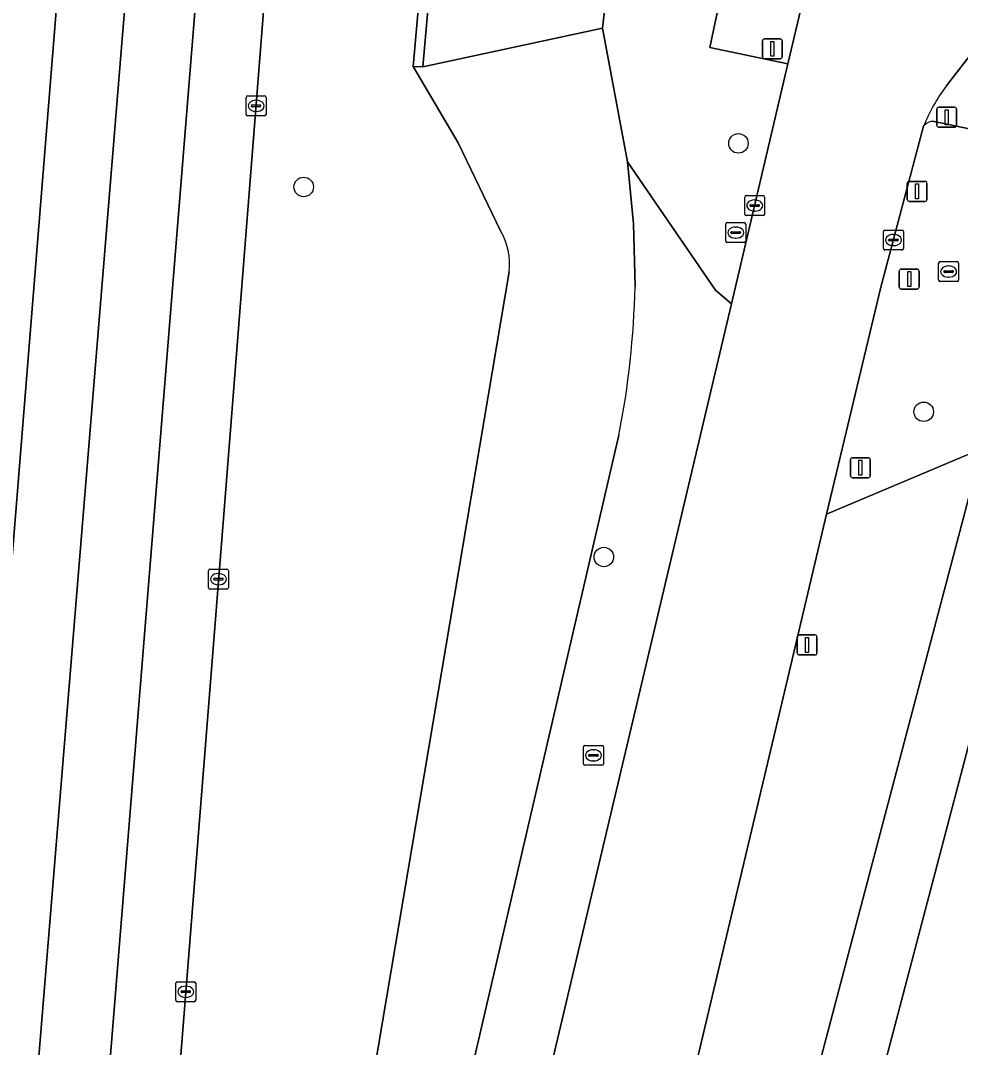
# Model space of a CAD drawing. Extents: x 161848 to 162726, y 385382 to 386521.
# Drawn here: x 161936.3 to 161983.4, y 386435.2 to 386486.7 of the extents above; entities that cross this region are included whole.
import ezdxf

# ---------------------------------------------------------------- set-up
doc = ezdxf.new("R2010")
doc.units = 0
for name, color, linetype in [('IMGEO_Berm_groen', 7, 'Continuous'), ('IMGEO_Boom', 7, 'Continuous'), ('IMGEO_Fietspad_gesloten', 7, 'Continuous'), ('IMGEO_Kolk', 7, 'Continuous'), ('IMGEO_Lichtmast', 7, 'Continuous'), ('IMGEO_Rijbaan_regionaal_gesloten', 7, 'Continuous'), ('IMGEO_Rioolput', 7, 'Continuous'), ('IMGEO_Terreindeel_open', 7, 'Continuous'), ('IMGEO_Verkeersbordpaal', 7, 'Continuous'), ('IMGEO_Verkeerseiland_groen', 7, 'Continuous'), ('IMGEO_Verkeersregelinstallatiepaal', 7, 'Continuous'), ('IMGEO_Voetpad_open', 7, 'Continuous')]:
    doc.layers.add(name, color=color, linetype=linetype)

msp = doc.modelspace()

# ---------------------------------------------------------------- linework, layer by layer
at = {"layer": 'IMGEO_Berm_groen'}
for points in [[(161930.964, 386399.61), (161938.201, 386489.33)], [(161948.574, 386488.924), (161946.516, 386462.814), (161941.332, 386397.609)], [(161960.321, 386476.204), (161958.194, 386480.619), (161955.935, 386484.434), (161956.307, 386488.619)], [(161967.062, 386473.406), (161966.984, 386476.542), (161966.688, 386479.665), (161965.427, 386486.368), (161956.426, 386484.426), (161955.935, 386484.434), (161958.194, 386480.619), (161960.321, 386476.204)], [(161981.53, 386481.442), (161979.391, 386473.37), (161977.354, 386464.906), (161976.663, 386461.982), (161984.423, 386465.258), (161986.853, 386474.659)], [(161987.804, 386480.487), (161982.066, 386481.675)], [(161936.869, 386324.951), (161954.689, 386399.739), (161971.905, 386472.535), (161971.093, 386473.223), (161966.688, 386479.665), (161966.984, 386476.542), (161967.062, 386473.406)], [(161994.335, 386477.907), (161991.223, 386478.677), (161973.968, 386413.035), (161980.695, 386412.574), (161986.765, 386432.778), (161991.352, 386448.043), (161995.978, 386463.441)], [(161960.746, 386474.143), (161941.467, 386359.87), (161949.515, 386393.769), (161966.252, 386465.949)], [(161966.252, 386465.949), (161949.515, 386393.769), (161941.467, 386359.87), (161960.746, 386474.143)]]:
    msp.add_lwpolyline(points, dxfattribs=at)
msp.add_lwpolyline([(161983.512, 386461.754), (161984.423, 386465.258), (161976.663, 386461.982), (161974.573, 386453.141), (161961.777, 386399.176), (161956.546, 386377.133), (161959.624, 386370.394), (161966.822, 386398.422)], close=True, dxfattribs=at)
for centre, radius, start, end in [((161981.986, 386481.127), 0.554, 81.6689, 145.3204), ((161957.466, 386474.541), 3.304, 353.0841, 30.2192), ((161957.466, 386474.541), 3.304, 353.0841, 30.2192), ((161923.298, 386474.387), 43.775, 348.8859, 358.7155), ((161923.298, 386474.387), 43.775, 348.8859, 358.7155)]:
    msp.add_arc(centre, radius, start, end, dxfattribs=at)
at = {"layer": 'IMGEO_Boom'}
for centre in [(161972.245, 386480.584), (161950.448, 386478.399), (161981.534, 386467.119), (161965.495, 386459.833)]:
    msp.add_circle(centre, 0.489, dxfattribs=at)
at = {"layer": 'IMGEO_Fietspad_gesloten'}
for points in [[(161996.625, 386484.359), (161989.548, 386484.976), (161988.198, 386479.98), (161986.853, 386474.659), (161984.423, 386465.258), (161983.512, 386461.754), (161966.822, 386398.422), (161959.624, 386370.394), (161957.666, 386362.768), (161957.324, 386361.432), (161955.363, 386353.903), (161955.085, 386352.835), (161953.692, 386347.538), (161947.148, 386322.657), (161950.358, 386322.44), (161962.593, 386369.764), (161973.968, 386413.035)], [(161973.968, 386413.035), (161991.223, 386478.677)]]:
    msp.add_lwpolyline(points, dxfattribs=at)
at = {"layer": 'IMGEO_Kolk'}
for p, q in [((161947.561, 386482.042), (161947.561, 386482.894)), ((161947.636, 386482.968), (161948.488, 386482.968)), ((161948.562, 386482.894), (161948.562, 386482.042)), ((161947.82, 386482.462), (161947.82, 386482.474)), ((161948.258, 386482.425), (161947.86, 386482.425)), ((161947.863, 386482.511), (161948.261, 386482.511)), ((161948.049, 386482.748), (161948.074, 386482.748)), ((161948.304, 386482.474), (161948.304, 386482.462)), ((161948.488, 386481.968), (161947.636, 386481.968)), ((161948.072, 386482.188), (161948.047, 386482.188)), ((161972.558, 386477.041), (161972.558, 386477.893)), ((161972.633, 386477.967), (161973.485, 386477.967)), ((161973.046, 386477.747), (161973.071, 386477.747)), ((161973.559, 386477.893), (161973.559, 386477.041)), ((161972.817, 386477.461), (161972.817, 386477.473)), ((161973.255, 386477.424), (161972.857, 386477.424)), ((161972.86, 386477.51), (161973.258, 386477.51)), ((161973.301, 386477.473), (161973.301, 386477.461)), ((161973.485, 386476.967), (161972.633, 386476.967)), ((161973.069, 386477.187), (161973.044, 386477.187)), ((161979.592, 386476.236), (161980.444, 386476.236)), ((161979.517, 386475.31), (161979.517, 386476.162)), ((161979.776, 386475.73), (161979.776, 386475.742)), ((161980.214, 386475.693), (161979.816, 386475.693)), ((161979.819, 386475.779), (161980.217, 386475.779)), ((161980.005, 386476.016), (161980.03, 386476.016)), ((161980.26, 386475.742), (161980.26, 386475.73)), ((161980.518, 386476.162), (161980.518, 386475.31)), ((161980.444, 386475.236), (161979.592, 386475.236)), ((161980.028, 386475.456), (161980.003, 386475.456)), ((161945.749, 386459.221), (161946.601, 386459.221)), ((161945.674, 386458.295), (161945.674, 386459.147)), ((161945.933, 386458.715), (161945.933, 386458.727)), ((161946.371, 386458.678), (161945.973, 386458.678)), ((161945.976, 386458.764), (161946.374, 386458.764)), ((161946.162, 386459.001), (161946.187, 386459.001)), ((161946.417, 386458.727), (161946.417, 386458.715)), ((161946.675, 386459.147), (161946.675, 386458.295)), ((161946.601, 386458.221), (161945.749, 386458.221)), ((161946.185, 386458.441), (161946.16, 386458.441)), ((161944.035, 386437.592), (161944.035, 386438.444)), ((161944.11, 386438.518), (161944.962, 386438.518)), ((161944.337, 386438.061), (161944.735, 386438.061)), ((161944.523, 386438.298), (161944.548, 386438.298)), ((161945.036, 386438.444), (161945.036, 386437.592)), ((161944.294, 386438.012), (161944.294, 386438.024)), ((161944.732, 386437.975), (161944.334, 386437.975)), ((161944.546, 386437.738), (161944.521, 386437.738)), ((161944.778, 386438.024), (161944.778, 386438.012)), ((161944.962, 386437.518), (161944.11, 386437.518))]:
    msp.add_line(p, q, dxfattribs=at)
for points in [[(161947.561, 386482.042), (161947.561, 386482.894)], [(161947.636, 386482.968), (161948.488, 386482.968)], [(161948.562, 386482.894), (161948.562, 386482.042)], [(161948.488, 386481.968), (161947.636, 386481.968)], [(161972.558, 386477.041), (161972.558, 386477.893)], [(161972.633, 386477.967), (161973.485, 386477.967)], [(161973.559, 386477.893), (161973.559, 386477.041)], [(161973.485, 386476.967), (161972.633, 386476.967)], [(161979.592, 386476.236), (161980.444, 386476.236)], [(161979.517, 386475.31), (161979.517, 386476.162)], [(161980.518, 386476.162), (161980.518, 386475.31)], [(161980.444, 386475.236), (161979.592, 386475.236)], [(161945.749, 386459.221), (161946.601, 386459.221)], [(161945.674, 386458.295), (161945.674, 386459.147)], [(161946.675, 386459.147), (161946.675, 386458.295)], [(161946.601, 386458.221), (161945.749, 386458.221)], [(161944.035, 386437.592), (161944.035, 386438.444)], [(161944.11, 386438.518), (161944.962, 386438.518)], [(161945.036, 386438.444), (161945.036, 386437.592)], [(161944.962, 386437.518), (161944.11, 386437.518)]]:
    msp.add_lwpolyline(points, dxfattribs=at)
for centre, radius, start, end in [((161947.638, 386482.892), 0.0765, 91.552, 178.448), ((161947.638, 386482.892), 0.0765, 91.552, 178.448), ((161948.486, 386482.892), 0.0765, 1.552, 88.448), ((161948.486, 386482.892), 0.0765, 1.552, 88.448), ((161947.86, 386482.471), 0.0403, 85.8775, 175.7526), ((161947.857, 386482.461), 0.0366, 178.938, 274.7102), ((161948.261, 386482.468), 0.043, 264.8664, 352.4533), ((161948.265, 386482.473), 0.0386, 1.7309, 96.639), ((161947.638, 386482.044), 0.0765, 181.552, 268.448), ((161947.638, 386482.044), 0.0765, 181.552, 268.448), ((161948.486, 386482.044), 0.0765, 271.552, 358.448), ((161948.486, 386482.044), 0.0765, 271.552, 358.448), ((161972.635, 386477.891), 0.0765, 91.552, 178.448), ((161972.635, 386477.891), 0.0765, 91.552, 178.448), ((161973.483, 386477.891), 0.0765, 1.552, 88.448), ((161973.483, 386477.891), 0.0765, 1.552, 88.448), ((161972.857, 386477.47), 0.0403, 85.8775, 175.7526), ((161972.854, 386477.46), 0.0366, 178.938, 274.7102), ((161973.258, 386477.467), 0.043, 264.8664, 352.4533), ((161973.262, 386477.472), 0.0386, 1.7309, 96.639), ((161972.635, 386477.043), 0.0765, 181.552, 268.448), ((161972.635, 386477.043), 0.0765, 181.552, 268.448), ((161973.483, 386477.043), 0.0765, 271.552, 358.448), ((161973.483, 386477.043), 0.0765, 271.552, 358.448), ((161979.594, 386476.16), 0.0765, 91.552, 178.448), ((161979.594, 386476.16), 0.0765, 91.552, 178.448), ((161980.442, 386476.16), 0.0765, 1.552, 88.448), ((161980.442, 386476.16), 0.0765, 1.552, 88.448), ((161979.816, 386475.739), 0.0403, 85.8775, 175.7526), ((161979.813, 386475.729), 0.0366, 178.938, 274.7102), ((161980.217, 386475.736), 0.043, 264.8664, 352.4533), ((161980.221, 386475.741), 0.0386, 1.7309, 96.639), ((161979.594, 386475.312), 0.0765, 181.552, 268.448), ((161979.594, 386475.312), 0.0765, 181.552, 268.448), ((161980.442, 386475.312), 0.0765, 271.552, 358.448), ((161980.442, 386475.312), 0.0765, 271.552, 358.448), ((161945.751, 386459.145), 0.0765, 91.552, 178.448), ((161945.751, 386459.145), 0.0765, 91.552, 178.448), ((161946.599, 386459.145), 0.0765, 1.552, 88.448), ((161946.599, 386459.145), 0.0765, 1.552, 88.448), ((161945.973, 386458.724), 0.0403, 85.8775, 175.7526), ((161945.97, 386458.714), 0.0366, 178.938, 274.7102), ((161946.374, 386458.721), 0.043, 264.8664, 352.4533), ((161946.378, 386458.726), 0.0386, 1.7309, 96.639), ((161945.751, 386458.297), 0.0765, 181.552, 268.448), ((161945.751, 386458.297), 0.0765, 181.552, 268.448), ((161946.599, 386458.297), 0.0765, 271.552, 358.448), ((161946.599, 386458.297), 0.0765, 271.552, 358.448), ((161944.112, 386438.442), 0.0765, 91.552, 178.448), ((161944.112, 386438.442), 0.0765, 91.552, 178.448), ((161944.334, 386438.021), 0.0403, 85.8775, 175.7526), ((161944.739, 386438.023), 0.0386, 1.7309, 96.639), ((161944.96, 386438.442), 0.0765, 1.552, 88.448), ((161944.96, 386438.442), 0.0765, 1.552, 88.448), ((161944.112, 386437.594), 0.0765, 181.552, 268.448), ((161944.112, 386437.594), 0.0765, 181.552, 268.448), ((161944.331, 386438.011), 0.0366, 178.938, 274.7102), ((161944.735, 386438.018), 0.043, 264.8664, 352.4533), ((161944.96, 386437.594), 0.0765, 271.552, 358.448), ((161944.96, 386437.594), 0.0765, 271.552, 358.448)]:
    msp.add_arc(centre, radius, start, end, dxfattribs=at)
for centre, major_axis, ratio, start_param, end_param in [((161948.048, 386482.468), (-0.387, 0.002), 0.722429, 4.712389, 7.853982), ((161948.073, 386482.468), (-0.39, 0.002), 0.717154, 1.570796, 4.712389), ((161973.045, 386477.467), (-0.387, 0.002), 0.722429, 4.712389, 7.853982), ((161973.07, 386477.467), (-0.39, 0.002), 0.717154, 1.570796, 4.712389), ((161980.004, 386475.736), (-0.387, 0.002), 0.722429, 4.712389, 7.853982), ((161980.029, 386475.736), (-0.39, 0.002), 0.717154, 1.570796, 4.712389), ((161946.161, 386458.721), (-0.387, 0.002), 0.722429, 4.712389, 7.853982), ((161946.186, 386458.721), (-0.39, 0.002), 0.717154, 1.570796, 4.712389), ((161944.522, 386438.018), (-0.387, 0.002), 0.722429, 4.712389, 7.853982), ((161944.547, 386438.018), (-0.39, 0.002), 0.717154, 1.570796, 4.712389)]:
    msp.add_ellipse(centre, major_axis=major_axis, ratio=ratio, start_param=start_param, end_param=end_param, dxfattribs=at)
at = {"layer": 'IMGEO_Lichtmast'}
for p, q in [((161980.705, 386477.777), (161980.705, 386478.577)), ((161980.705, 386478.577), (161980.705, 386477.777)), ((161980.805, 386478.677), (161981.595, 386478.677)), ((161981.595, 386478.677), (161980.805, 386478.677)), ((161981.695, 386478.577), (161981.695, 386477.777)), ((161981.695, 386477.777), (161981.695, 386478.577)), ((161981.595, 386477.677), (161980.805, 386477.677)), ((161980.805, 386477.677), (161981.595, 386477.677)), ((161975.19, 386455.02), (161975.19, 386455.82)), ((161975.19, 386455.82), (161975.19, 386455.02)), ((161975.29, 386455.92), (161976.08, 386455.92)), ((161976.08, 386455.92), (161975.29, 386455.92)), ((161976.18, 386455.82), (161976.18, 386455.02)), ((161976.18, 386455.02), (161976.18, 386455.82)), ((161976.08, 386454.92), (161975.29, 386454.92)), ((161975.29, 386454.92), (161976.08, 386454.92))]:
    msp.add_line(p, q, dxfattribs=at)
for points in [[(161981.125, 386478.552), (161981.275, 386478.552), (161981.275, 386477.802), (161981.125, 386477.802), (161981.125, 386478.552)], [(161975.61, 386455.795), (161975.76, 386455.795), (161975.76, 386455.045), (161975.61, 386455.045), (161975.61, 386455.795)]]:
    msp.add_lwpolyline(points, dxfattribs=at)
for centre, start, end in [((161980.805, 386478.577), 90, 180), ((161980.805, 386478.577), 90, 180), ((161981.595, 386478.577), 0, 90), ((161981.595, 386478.577), 360, 90), ((161980.805, 386477.777), 180, 270), ((161980.805, 386477.777), 180, 270), ((161981.595, 386477.777), 270, 0), ((161981.595, 386477.777), 270, 0), ((161975.29, 386455.82), 90, 180), ((161975.29, 386455.82), 90, 180), ((161976.08, 386455.82), 0, 90), ((161976.08, 386455.82), 360, 90), ((161975.29, 386455.02), 180, 270), ((161975.29, 386455.02), 180, 270), ((161976.08, 386455.02), 270, 0), ((161976.08, 386455.02), 270, 0)]:
    msp.add_arc(centre, 0.1, start, end, dxfattribs=at)
at = {"layer": 'IMGEO_Rijbaan_regionaal_gesloten'}
msp.add_lwpolyline([(161944.337, 386520.001), (161941.413, 386486.629), (161936.56, 386427.406), (161928.569, 386324.445), (161932.354, 386324.01), (161932.362, 386325.118), (161934.136, 386354.79), (161937.325, 386392.178), (161939.549, 386419.761), (161945.035, 386487.809), (161947.865, 386519.882)], close=True, dxfattribs=at)
for points in [[(161936.56, 386427.406), (161941.413, 386486.629), (161944.337, 386520.001)], [(161947.865, 386519.882), (161945.035, 386487.809), (161939.549, 386419.761), (161937.325, 386392.178), (161934.136, 386354.79), (161932.362, 386325.118), (161932.354, 386324.01), (161930.069, 386290.081), (161932.477, 386304.434), (161935.085, 386316.377), (161936.834, 386323.495), (161936.869, 386324.951)], [(161993.58, 386491.452), (161976.618, 386492.709), (161976.283, 386491.15), (161975.456, 386487.669), (161974.721, 386484.57), (161971.905, 386472.535), (161954.689, 386399.739), (161936.869, 386324.951), (161936.834, 386323.495), (161939.798, 386323.155), (161943.653, 386322.891), (161947.451, 386339.292), (161950.938, 386353.566), (161953.069, 386362.288), (161953.101, 386362.424), (161955.222, 386371.543), (161955.342, 386372.06), (161956.546, 386377.133), (161961.777, 386399.176), (161974.573, 386453.141)], [(161938.201, 386489.33), (161930.964, 386399.61)], [(161941.332, 386397.609), (161946.516, 386462.814), (161948.574, 386488.924)], [(161982.666, 386483.463), (161984.215, 386485.455)], [(161974.573, 386453.141), (161976.663, 386461.982), (161977.354, 386464.906), (161979.391, 386473.37), (161981.53, 386481.442)]]:
    msp.add_lwpolyline(points, dxfattribs=at)
msp.add_arc((161989.693, 386478.184), 8.789, 143.0807, 158.2388, dxfattribs=at)
at = {"layer": 'IMGEO_Rioolput'}
for p, q in [((161971.611, 386475.683), (161971.611, 386476.535)), ((161971.686, 386476.609), (161972.538, 386476.609)), ((161972.099, 386476.389), (161972.124, 386476.389)), ((161972.612, 386476.535), (161972.612, 386475.683)), ((161971.87, 386476.103), (161971.87, 386476.115)), ((161972.308, 386476.066), (161971.91, 386476.066)), ((161971.913, 386476.152), (161972.311, 386476.152)), ((161972.122, 386475.829), (161972.097, 386475.829)), ((161972.354, 386476.115), (161972.354, 386476.103)), ((161972.538, 386475.609), (161971.686, 386475.609)), ((161982.357, 386474.655), (161983.209, 386474.655)), ((161982.282, 386473.729), (161982.282, 386474.581)), ((161982.541, 386474.149), (161982.541, 386474.161)), ((161982.584, 386474.198), (161982.982, 386474.198)), ((161982.77, 386474.435), (161982.795, 386474.435)), ((161983.025, 386474.161), (161983.025, 386474.149)), ((161983.283, 386474.581), (161983.283, 386473.729)), ((161983.209, 386473.655), (161982.357, 386473.655)), ((161982.979, 386474.112), (161982.581, 386474.112)), ((161982.793, 386473.875), (161982.768, 386473.875)), ((161964.476, 386449.455), (161964.476, 386450.307)), ((161964.551, 386450.381), (161965.403, 386450.381)), ((161964.778, 386449.924), (161965.176, 386449.924)), ((161964.964, 386450.161), (161964.989, 386450.161)), ((161965.477, 386450.307), (161965.477, 386449.455)), ((161964.735, 386449.875), (161964.735, 386449.887)), ((161965.173, 386449.838), (161964.775, 386449.838)), ((161964.987, 386449.601), (161964.962, 386449.601)), ((161965.219, 386449.887), (161965.219, 386449.875)), ((161965.403, 386449.381), (161964.551, 386449.381))]:
    msp.add_line(p, q, dxfattribs=at)
for points in [[(161971.611, 386475.683), (161971.611, 386476.535)], [(161971.686, 386476.609), (161972.538, 386476.609)], [(161972.612, 386476.535), (161972.612, 386475.683)], [(161972.538, 386475.609), (161971.686, 386475.609)], [(161982.357, 386474.655), (161983.209, 386474.655)], [(161982.282, 386473.729), (161982.282, 386474.581)], [(161983.283, 386474.581), (161983.283, 386473.729)], [(161983.209, 386473.655), (161982.357, 386473.655)], [(161964.476, 386449.455), (161964.476, 386450.307)], [(161964.551, 386450.381), (161965.403, 386450.381)], [(161965.477, 386450.307), (161965.477, 386449.455)], [(161965.403, 386449.381), (161964.551, 386449.381)]]:
    msp.add_lwpolyline(points, dxfattribs=at)
for centre, radius, start, end in [((161971.688, 386476.533), 0.0765, 91.552, 178.448), ((161971.688, 386476.533), 0.0765, 91.552, 178.448), ((161972.536, 386476.533), 0.0765, 1.552, 88.448), ((161972.536, 386476.533), 0.0765, 1.552, 88.448), ((161971.688, 386475.685), 0.0765, 181.552, 268.448), ((161971.688, 386475.685), 0.0765, 181.552, 268.448), ((161971.91, 386476.112), 0.0403, 85.8775, 175.7526), ((161971.907, 386476.102), 0.0366, 178.938, 274.7102), ((161972.311, 386476.109), 0.043, 264.8664, 352.4533), ((161972.315, 386476.114), 0.0386, 1.7309, 96.639), ((161972.536, 386475.685), 0.0765, 271.552, 358.448), ((161972.536, 386475.685), 0.0765, 271.552, 358.448), ((161982.359, 386474.579), 0.0765, 91.552, 178.448), ((161982.359, 386474.579), 0.0765, 91.552, 178.448), ((161983.207, 386474.579), 0.0765, 1.552, 88.448), ((161983.207, 386474.579), 0.0765, 1.552, 88.448), ((161982.581, 386474.158), 0.0403, 85.8775, 175.7526), ((161982.578, 386474.148), 0.0366, 178.938, 274.7102), ((161982.982, 386474.155), 0.043, 264.8664, 352.4533), ((161982.986, 386474.16), 0.0386, 1.7309, 96.639), ((161982.359, 386473.731), 0.0765, 181.552, 268.448), ((161982.359, 386473.731), 0.0765, 181.552, 268.448), ((161983.207, 386473.731), 0.0765, 271.552, 358.448), ((161983.207, 386473.731), 0.0765, 271.552, 358.448), ((161964.553, 386450.305), 0.0765, 91.552, 178.448), ((161964.553, 386450.305), 0.0765, 91.552, 178.448), ((161964.775, 386449.884), 0.0403, 85.8775, 175.7526), ((161965.18, 386449.886), 0.0386, 1.7309, 96.639), ((161965.401, 386450.305), 0.0765, 1.552, 88.448), ((161965.401, 386450.305), 0.0765, 1.552, 88.448), ((161964.553, 386449.457), 0.0765, 181.552, 268.448), ((161964.553, 386449.457), 0.0765, 181.552, 268.448), ((161964.772, 386449.874), 0.0366, 178.938, 274.7102), ((161965.176, 386449.881), 0.043, 264.8664, 352.4533), ((161965.401, 386449.457), 0.0765, 271.552, 358.448), ((161965.401, 386449.457), 0.0765, 271.552, 358.448)]:
    msp.add_arc(centre, radius, start, end, dxfattribs=at)
for centre, major_axis, ratio, start_param, end_param in [((161972.098, 386476.109), (-0.387, 0.002), 0.722429, 4.712389, 7.853982), ((161972.123, 386476.109), (-0.39, 0.002), 0.717154, 1.570796, 4.712389), ((161982.769, 386474.155), (-0.387, 0.002), 0.722429, 4.712389, 7.853982), ((161982.794, 386474.155), (-0.39, 0.002), 0.717154, 1.570796, 4.712389), ((161964.963, 386449.881), (-0.387, 0.002), 0.722429, 4.712389, 7.853982), ((161964.988, 386449.881), (-0.39, 0.002), 0.717154, 1.570796, 4.712389)]:
    msp.add_ellipse(centre, major_axis=major_axis, ratio=ratio, start_param=start_param, end_param=end_param, dxfattribs=at)
at = {"layer": 'IMGEO_Terreindeel_open'}
for points in [[(161956.307, 386488.619), (161955.935, 386484.434), (161956.426, 386484.426), (161956.781, 386488.6)], [(161956.781, 386488.6), (161956.426, 386484.426), (161965.427, 386486.368), (161965.641, 386488.257)]]:
    msp.add_lwpolyline(points, dxfattribs=at)
at = {"layer": 'IMGEO_Verkeersbordpaal'}
for p, q in [((161980.311, 386473.375), (161980.311, 386474.175)), ((161980.311, 386474.175), (161980.311, 386473.375)), ((161980.411, 386474.275), (161981.201, 386474.275)), ((161981.201, 386474.275), (161980.411, 386474.275)), ((161981.301, 386474.175), (161981.301, 386473.375)), ((161981.301, 386473.375), (161981.301, 386474.175)), ((161981.201, 386473.275), (161980.411, 386473.275)), ((161980.411, 386473.275), (161981.201, 386473.275)), ((161977.863, 386463.913), (161977.863, 386464.713)), ((161977.863, 386464.713), (161977.863, 386463.913)), ((161977.963, 386464.813), (161978.753, 386464.813)), ((161978.753, 386464.813), (161977.963, 386464.813)), ((161978.853, 386464.713), (161978.853, 386463.913)), ((161978.853, 386463.913), (161978.853, 386464.713)), ((161978.753, 386463.813), (161977.963, 386463.813)), ((161977.963, 386463.813), (161978.753, 386463.813))]:
    msp.add_line(p, q, dxfattribs=at)
for points in [[(161980.731, 386474.15), (161980.881, 386474.15), (161980.881, 386473.4), (161980.731, 386473.4), (161980.731, 386474.15)], [(161978.283, 386464.688), (161978.433, 386464.688), (161978.433, 386463.938), (161978.283, 386463.938), (161978.283, 386464.688)]]:
    msp.add_lwpolyline(points, dxfattribs=at)
for centre, start, end in [((161980.411, 386474.175), 90, 180), ((161980.411, 386474.175), 90, 180), ((161981.201, 386474.175), 0, 90), ((161981.201, 386474.175), 360, 90), ((161980.411, 386473.375), 180, 270), ((161980.411, 386473.375), 180, 270), ((161981.201, 386473.375), 270, 0), ((161981.201, 386473.375), 270, 0), ((161977.963, 386464.713), 90, 180), ((161977.963, 386464.713), 90, 180), ((161978.753, 386464.713), 0, 90), ((161978.753, 386464.713), 360, 90), ((161977.963, 386463.913), 180, 270), ((161977.963, 386463.913), 180, 270), ((161978.753, 386463.913), 270, 0), ((161978.753, 386463.913), 270, 0)]:
    msp.add_arc(centre, 0.1, start, end, dxfattribs=at)
at = {"layer": 'IMGEO_Verkeerseiland_groen'}
msp.add_lwpolyline([(161974.721, 386484.57), (161970.803, 386485.398), (161971.24, 386487.456), (161966.558, 386488.439), (161965.663, 386488.506), (161965.641, 386488.257), (161965.427, 386486.368), (161966.688, 386479.665), (161971.093, 386473.223), (161971.905, 386472.535)], close=True, dxfattribs=at)
at = {"layer": 'IMGEO_Verkeersregelinstallatiepaal'}
for p, q in [((161973.448, 386484.929), (161973.448, 386485.729)), ((161973.448, 386485.729), (161973.448, 386484.929)), ((161973.548, 386485.829), (161974.338, 386485.829)), ((161974.338, 386485.829), (161973.548, 386485.829)), ((161974.438, 386485.729), (161974.438, 386484.929)), ((161974.438, 386484.929), (161974.438, 386485.729)), ((161974.338, 386484.829), (161973.548, 386484.829)), ((161973.548, 386484.829), (161974.338, 386484.829)), ((161982.292, 386482.396), (161983.082, 386482.396)), ((161983.082, 386482.396), (161982.292, 386482.396)), ((161982.192, 386481.496), (161982.192, 386482.296)), ((161982.192, 386482.296), (161982.192, 386481.496)), ((161983.182, 386482.296), (161983.182, 386481.496)), ((161983.182, 386481.496), (161983.182, 386482.296)), ((161983.082, 386481.396), (161982.292, 386481.396)), ((161982.292, 386481.396), (161983.082, 386481.396))]:
    msp.add_line(p, q, dxfattribs=at)
for points in [[(161973.868, 386485.704), (161974.018, 386485.704), (161974.018, 386484.954), (161973.868, 386484.954), (161973.868, 386485.704)], [(161982.612, 386482.271), (161982.762, 386482.271), (161982.762, 386481.521), (161982.612, 386481.521), (161982.612, 386482.271)]]:
    msp.add_lwpolyline(points, dxfattribs=at)
for centre, start, end in [((161973.548, 386485.729), 90, 180), ((161973.548, 386485.729), 90, 180), ((161974.338, 386485.729), 0, 90), ((161974.338, 386485.729), 360, 90), ((161973.548, 386484.929), 180, 270), ((161973.548, 386484.929), 180, 270), ((161974.338, 386484.929), 270, 0), ((161974.338, 386484.929), 270, 0), ((161982.292, 386482.296), 90, 180), ((161982.292, 386482.296), 90, 180), ((161983.082, 386482.296), 0, 90), ((161983.082, 386482.296), 360, 90), ((161982.292, 386481.496), 180, 270), ((161982.292, 386481.496), 180, 270), ((161983.082, 386481.496), 270, 0), ((161983.082, 386481.496), 270, 0)]:
    msp.add_arc(centre, 0.1, start, end, dxfattribs=at)
at = {"layer": 'IMGEO_Voetpad_open'}
msp.add_lwpolyline([(161965.663, 386488.506), (161966.558, 386488.439), (161971.24, 386487.456), (161970.803, 386485.398), (161974.721, 386484.57), (161975.456, 386487.669), (161966.728, 386489.498), (161965.757, 386489.563)], close=True, dxfattribs=at)
for points in [[(161988.198, 386479.98), (161989.548, 386484.976), (161984.215, 386485.455), (161982.666, 386483.463)], [(161982.066, 386481.675), (161987.804, 386480.487)]]:
    msp.add_lwpolyline(points, dxfattribs=at)
for centre, radius, start, end in [((161989.693, 386478.184), 8.789, 143.0807, 158.2388), ((161981.986, 386481.127), 0.554, 81.6689, 145.3204)]:
    msp.add_arc(centre, radius, start, end, dxfattribs=at)

doc.saveas('drawing.dxf')
